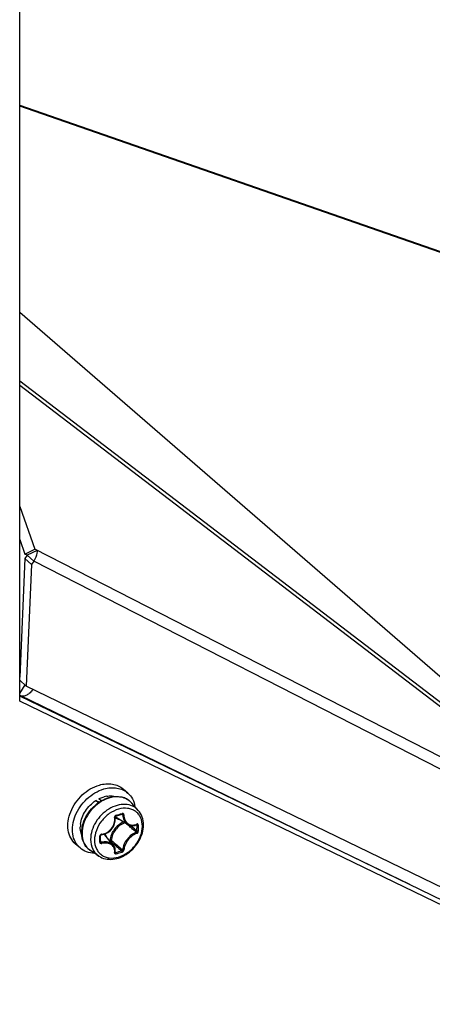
# Model space of a CAD drawing. Header units: millimetres. Extents: x 0 to 420, y 0 to 297.
# Tile 332 of 502: x 324.28 to 328.82, y 169.18 to 180.01. Entities that reach past the tile are written whole.
import ezdxf

# ---------------------------------------------------------------- set-up
doc = ezdxf.new("R2010")
doc.units = ezdxf.units.MM
doc.header["$LTSCALE"] = 23.1
doc.layers.get('0').update_dxf_attribs({"linetype": 'CONTINUOUS'})

msp = doc.modelspace()

# ---------------------------------------------------------------- linework, layer by layer
at = {"color": 7, "linetype": 'CONTINUOUS'}
for p, q in [((324.278, 172.51), (324.278, 206.404)), ((324.278, 179.065), (335.065, 175.315)), ((335.084, 175.299), (324.278, 179.055)), ((331.56, 170.479), (324.278, 176.785)), ((324.278, 176.035), (330.75, 171.09)), ((330.63, 171.13), (324.278, 175.983)), ((324.278, 174.653), (324.445, 174.182)), ((324.335, 174.129), (324.445, 174.182)), ((324.469, 174.17), (324.359, 174.116)), ((324.433, 174.051), (324.359, 174.116)), ((330.616, 171.025), (324.445, 174.182)), ((324.408, 174.014), (324.335, 174.079)), ((324.408, 174.014), (324.35, 172.678)), ((324.433, 174.051), (324.408, 174.014)), ((331.621, 170.374), (324.433, 174.051)), ((324.278, 172.742), (324.35, 172.678)), ((324.278, 172.596), (324.337, 172.69)), ((331.013, 169.445), (324.35, 172.678)), ((328.57, 170.494), (324.278, 172.568)), ((347.717, 161.183), (324.278, 172.51)), ((330.872, 169.377), (324.284, 172.573)), ((325.466, 171.501), (325.416, 171.545)), ((325.115, 171.418), (325.154, 171.402)), ((325.143, 171.394), (325.115, 171.418)), ((325.173, 171.414), (325.147, 171.436)), ((325.583, 171.31), (325.511, 171.391)), ((325.326, 171.179), (325.328, 171.194)), ((325.327, 171.24), (325.328, 171.241)), ((325.327, 171.238), (325.327, 171.24)), ((325.327, 171.237), (325.327, 171.238)), ((325.329, 171.224), (325.327, 171.237)), ((325.328, 171.241), (325.329, 171.243)), ((325.328, 171.194), (325.329, 171.209)), ((325.329, 171.244), (325.33, 171.246)), ((325.329, 171.243), (325.329, 171.244)), ((325.329, 171.209), (325.329, 171.224)), ((325.33, 171.246), (325.331, 171.247)), ((325.331, 171.247), (325.333, 171.248)), ((325.333, 171.248), (325.334, 171.249)), ((325.334, 171.249), (325.335, 171.249)), ((325.335, 171.249), (325.336, 171.25)), ((325.336, 171.25), (325.345, 171.252)), ((325.463, 171.155), (325.338, 171.233)), ((325.345, 171.252), (325.357, 171.255)), ((325.357, 171.255), (325.369, 171.259)), ((325.369, 171.259), (325.381, 171.262)), ((325.381, 171.262), (325.393, 171.266)), ((325.393, 171.266), (325.402, 171.269)), ((325.399, 171.268), (325.411, 171.261)), ((325.402, 171.269), (325.403, 171.269)), ((325.403, 171.269), (325.402, 171.269)), ((325.403, 171.269), (325.404, 171.269)), ((325.404, 171.269), (325.405, 171.269)), ((325.405, 171.269), (325.406, 171.269)), ((325.406, 171.269), (325.406, 171.269)), ((325.247, 171.067), (325.26, 171.076)), ((325.26, 171.076), (325.272, 171.086)), ((325.272, 171.086), (325.283, 171.097)), ((325.283, 171.097), (325.293, 171.109)), ((325.293, 171.109), (325.302, 171.122)), ((325.302, 171.122), (325.31, 171.135)), ((325.31, 171.135), (325.316, 171.149)), ((325.316, 171.149), (325.322, 171.164)), ((325.322, 171.164), (325.326, 171.179)), ((325.457, 171.16), (325.463, 171.155)), ((325.463, 171.155), (325.47, 171.152)), ((325.47, 171.152), (325.48, 171.147)), ((325.48, 171.147), (325.49, 171.144)), ((325.49, 171.144), (325.5, 171.142)), ((325.498, 171.143), (325.512, 171.131)), ((325.5, 171.142), (325.511, 171.142)), ((325.511, 171.142), (325.522, 171.142)), ((325.522, 171.142), (325.533, 171.143)), ((325.533, 171.143), (325.545, 171.146)), ((325.545, 171.146), (325.556, 171.15)), ((325.556, 171.15), (325.564, 171.154)), ((325.562, 171.153), (325.568, 171.149)), ((325.564, 171.154), (325.565, 171.155)), ((325.565, 171.155), (325.566, 171.155)), ((325.566, 171.155), (325.566, 171.155)), ((325.166, 171.032), (325.167, 171.034)), ((325.166, 171.031), (325.166, 171.032)), ((325.166, 171.021), (325.166, 171.031)), ((325.167, 171.008), (325.166, 171.021)), ((325.166, 170.981), (325.167, 170.994)), ((325.166, 170.965), (325.166, 170.981)), ((325.166, 170.972), (325.176, 170.959)), ((325.166, 170.965), (325.166, 170.965)), ((325.166, 170.964), (325.166, 170.965)), ((325.167, 170.963), (325.166, 170.964)), ((325.167, 171.034), (325.168, 171.036)), ((325.167, 170.994), (325.167, 171.008)), ((325.167, 170.962), (325.167, 170.963)), ((325.168, 171.036), (325.169, 171.037)), ((325.169, 171.037), (325.17, 171.039)), ((325.17, 171.039), (325.171, 171.04)), ((325.171, 171.04), (325.173, 171.041)), ((325.173, 171.041), (325.175, 171.042)), ((325.175, 171.042), (325.176, 171.042)), ((325.176, 171.042), (325.177, 171.042)), ((325.177, 171.042), (325.189, 171.044)), ((325.189, 171.044), (325.204, 171.048)), ((325.204, 171.048), (325.219, 171.053)), ((325.308, 170.928), (325.214, 171.041)), ((325.219, 171.053), (325.233, 171.06)), ((325.233, 171.06), (325.247, 171.067)), ((325.273, 170.981), (325.265, 170.979)), ((325.278, 170.969), (325.275, 170.968)), ((324.942, 170.897), (324.892, 170.94)), ((325.148, 170.808), (325.058, 170.868)), ((325.314, 170.921), (325.308, 170.928)), ((325.319, 170.912), (325.314, 170.921)), ((325.324, 170.902), (325.319, 170.912)), ((325.327, 170.891), (325.324, 170.902)), ((325.329, 170.881), (325.327, 170.891)), ((325.327, 170.849), (325.329, 170.858)), ((325.328, 170.855), (325.334, 170.847)), ((325.329, 170.869), (325.329, 170.881)), ((325.329, 170.858), (325.329, 170.869)), ((325.327, 170.848), (325.327, 170.849)), ((325.327, 170.848), (325.327, 170.848))]:
    msp.add_line(p, q, dxfattribs=at)
at = {"color": 3, "linetype": 'CONTINUOUS'}
for p, q in [((324.278, 174.29), (324.335, 174.129)), ((324.359, 174.116), (324.335, 174.129)), ((324.359, 174.116), (324.335, 174.079)), ((324.335, 174.079), (324.278, 172.776))]:
    msp.add_line(p, q, dxfattribs=at)
at = {"color": 7, "linetype": 'CONTINUOUS'}
for centre, radius, start, end in [((324.311, 172.63), 0.0625, 237.8039, 244.0569), ((325.281, 171.194), 0.276, 99.1324, 105.2675), ((325.364, 171.261), 0.196, 50.211, 52.557), ((325.365, 171.261), 0.196, 47.2273, 50.2104), ((325.364, 171.261), 0.197, 41.5302, 47.2187), ((325.393, 171.321), 0.104, 231.028, 232.4183), ((325.393, 171.322), 0.105, 232.4272, 238.2028), ((324.79, 173.28), 2.096, 285.1573, 287.0544), ((325.221, 171.124), 0.276, 172.9431, 179.0207), ((316.36, 160.415), 14.078, 49.4838, 49.7174), ((317.412, 161.644), 12.46, 49.156, 49.4876), ((316.902, 160.934), 13.345, 49.5063, 49.8209), ((325.509, 171.275), 0.128, 294.5694, 296.3793), ((324.024, 171.116), 1.545, 0.0047, 1.24), ((324.092, 171.116), 1.476, 358.7317, 0.0048), ((324.026, 171.115), 1.558, 0.0043, 1.2397), ((324.095, 171.115), 1.489, 358.7319, 0.0051), ((322.903, 170.993), 2.257, 0.0037, 0.857), ((323.015, 170.993), 2.145, 359.1208, 0.0036), ((325.163, 170.965), 0.00278, 350.9893, 359.0937), ((325.182, 171.026), 0.0224, 97.075, 105.672), ((325.134, 170.973), 0.105, 40.0114, 46.1574), ((334.394, 181.69), 14.073, 229.6263, 229.9463), ((333.877, 181.178), 13.334, 229.8909, 230.2448), ((324.952, 172.296), 1.498, 284.7858, 287.4177), ((332.986, 180.015), 11.885, 229.9448, 230.3357), ((332.607, 179.651), 11.348, 230.2437, 230.6438), ((325.33, 170.85), 0.00339, 216.4082, 219.6472), ((324.951, 172.299), 1.516, 284.7881, 287.4102)]:
    msp.add_arc(centre, radius, start, end, dxfattribs=at)
for points, knots in [([(324.469, 174.17), (324.469, 174.16), (324.467, 174.118), (324.45, 174.078), (324.433, 174.051)], [0, 0, 0, 0, 0.235508, 1, 1, 1, 1]), ([(324.423, 172.643), (324.414, 172.629), (324.394, 172.604), (324.358, 172.577), (324.319, 172.564), (324.294, 172.568), (324.284, 172.573)], [0, 0, 0, 0, 0.297801, 0.5663, 0.797235, 1, 1, 1, 1]), ([(324.892, 170.94), (324.871, 170.959), (324.833, 171.007), (324.806, 171.096), (324.807, 171.196), (324.836, 171.299), (324.89, 171.397), (324.986, 171.509), (325.085, 171.569), (325.154, 171.589)], [0, 0, 0, 0, 0.104396, 0.214712, 0.334327, 0.463303, 0.598992, 0.737102, 1, 1, 1, 1]), ([(324.942, 170.897), (324.921, 170.916), (324.883, 170.963), (324.856, 171.053), (324.857, 171.153), (324.886, 171.255), (324.94, 171.353), (325.036, 171.465), (325.135, 171.526), (325.204, 171.546)], [0, 0, 0, 0, 0.104396, 0.214712, 0.334327, 0.463303, 0.598992, 0.737102, 1, 1, 1, 1]), ([(325.154, 171.589), (325.2, 171.602), (325.274, 171.609), (325.362, 171.583), (325.4, 171.559), (325.416, 171.545)], [0, 0, 0, 0, 0.524089, 0.765965, 1, 1, 1, 1]), ([(325.204, 171.546), (325.25, 171.559), (325.324, 171.566), (325.412, 171.539), (325.45, 171.516), (325.466, 171.501)], [0, 0, 0, 0, 0.524089, 0.765965, 1, 1, 1, 1]), ([(324.946, 171.158), (324.953, 171.209), (324.993, 171.311), (325.07, 171.388), (325.115, 171.418)], [0, 0, 0, 0, 0.489346, 1, 1, 1, 1]), ([(324.96, 171.065), (324.96, 171.134), (324.996, 171.24), (325.084, 171.35), (325.142, 171.395), (325.173, 171.414)], [0, 0, 0, 0, 0.484994, 0.744206, 1, 1, 1, 1]), ([(325.178, 171.41), (325.147, 171.391), (325.088, 171.345), (325, 171.234), (324.964, 171.128), (324.964, 171.059)], [0, 0, 0, 0, 0.256449, 0.516507, 1, 1, 1, 1]), ([(325.147, 171.436), (325.152, 171.439), (325.172, 171.448), (325.193, 171.456), (325.208, 171.46)], [0, 0, 0, 0, 0.255242, 1, 1, 1, 1]), ([(325.173, 171.414), (325.182, 171.419), (325.215, 171.436), (325.251, 171.45), (325.278, 171.456)], [0, 0, 0, 0, 0.257132, 1, 1, 1, 1]), ([(325.284, 171.453), (325.275, 171.451), (325.238, 171.441), (325.203, 171.425), (325.178, 171.41)], [0, 0, 0, 0, 0.242244, 1, 1, 1, 1]), ([(325.237, 171.466), (325.245, 171.468), (325.276, 171.471), (325.308, 171.469), (325.33, 171.463)], [0, 0, 0, 0, 0.260904, 1, 1, 1, 1]), ([(325.278, 171.456), (325.3, 171.461), (325.344, 171.466), (325.409, 171.457), (325.466, 171.433), (325.498, 171.406), (325.511, 171.391)], [0, 0, 0, 0, 0.266294, 0.518775, 0.761309, 1, 1, 1, 1]), ([(325.484, 171.417), (325.471, 171.427), (325.442, 171.444), (325.375, 171.464), (325.32, 171.461), (325.284, 171.453)], [0, 0, 0, 0, 0.235668, 0.47873, 1, 1, 1, 1]), ([(325.466, 171.501), (325.487, 171.483), (325.524, 171.437), (325.542, 171.381), (325.546, 171.352)], [0, 0, 0, 0, 0.486811, 1, 1, 1, 1]), ([(325.583, 171.31), (325.566, 171.33), (325.521, 171.363), (325.437, 171.381), (325.346, 171.369), (325.256, 171.328), (325.175, 171.264), (325.092, 171.158), (325.058, 171.057), (325.058, 170.992)], [0, 0, 0, 0, 0.104646, 0.214456, 0.334319, 0.464647, 0.602133, 0.741336, 1, 1, 1, 1]), ([(325.628, 171.136), (325.628, 171.169), (325.619, 171.217), (325.585, 171.271), (325.552, 171.302), (325.511, 171.323), (325.448, 171.339), (325.359, 171.329), (325.259, 171.278), (325.174, 171.196), (325.117, 171.096), (325.101, 171.02), (325.101, 170.984)], [0, 0, 0, 0, 0.116061, 0.170531, 0.224017, 0.278077, 0.33415, 0.455161, 0.589255, 0.730676, 0.870373, 1, 1, 1, 1]), ([(325.64, 171.15), (325.64, 171.18), (325.631, 171.238), (325.602, 171.289), (325.583, 171.31)], [0, 0, 0, 0, 0.512172, 1, 1, 1, 1]), ([(325.18, 171.048), (325.201, 171.051), (325.243, 171.065), (325.292, 171.109), (325.322, 171.167), (325.325, 171.211), (325.322, 171.232)], [0, 0, 0, 0, 0.248621, 0.503909, 0.756865, 1, 1, 1, 1]), ([(325.42, 171.183), (325.379, 171.166), (325.31, 171.108), (325.275, 171.024), (325.273, 170.981)], [0, 0, 0, 0, 0.508297, 1, 1, 1, 1]), ([(325.338, 171.257), (325.333, 171.255), (325.324, 171.248), (325.321, 171.237), (325.322, 171.232)], [0, 0, 0, 0, 0.497502, 1, 1, 1, 1]), ([(325.322, 171.232), (325.323, 171.232), (325.326, 171.233), (325.327, 171.235), (325.327, 171.236)], [0, 0, 0, 0, 0.636699, 1, 1, 1, 1]), ([(325.328, 171.229), (325.331, 171.227), (325.344, 171.22), (325.359, 171.215), (325.37, 171.213)], [0, 0, 0, 0, 0.245657, 1, 1, 1, 1]), ([(325.338, 171.257), (325.338, 171.255), (325.338, 171.253), (325.337, 171.25), (325.336, 171.25)], [0, 0, 0, 0, 0.627461, 1, 1, 1, 1]), ([(325.405, 171.276), (325.405, 171.275), (325.405, 171.273), (325.404, 171.27), (325.403, 171.269)], [0, 0, 0, 0, 0.317821, 1, 1, 1, 1]), ([(325.424, 171.261), (325.424, 171.266), (325.421, 171.273), (325.412, 171.277), (325.407, 171.277), (325.405, 171.276)], [0, 0, 0, 0, 0.506274, 0.74763, 1, 1, 1, 1]), ([(325.411, 171.261), (325.41, 171.262), (325.41, 171.265), (325.408, 171.268), (325.406, 171.269)], [0, 0, 0, 0, 0.26474, 1, 1, 1, 1]), ([(325.411, 171.261), (325.411, 171.24), (325.418, 171.208), (325.441, 171.173), (325.456, 171.16), (325.463, 171.155)], [0, 0, 0, 0, 0.53086, 0.77212, 1, 1, 1, 1]), ([(325.424, 171.261), (325.422, 171.261), (325.417, 171.26), (325.412, 171.261), (325.411, 171.261)], [0, 0, 0, 0, 0.535787, 1, 1, 1, 1]), ([(325.424, 171.261), (325.425, 171.242), (325.432, 171.205), (325.46, 171.168), (325.489, 171.152), (325.522, 171.145), (325.547, 171.151), (325.563, 171.158)], [0, 0, 0, 0, 0.278831, 0.524545, 0.640418, 0.756075, 1, 1, 1, 1]), ([(324.961, 171.037), (324.958, 171.044), (324.948, 171.073), (324.944, 171.105), (324.944, 171.128)], [0, 0, 0, 0, 0.24096, 1, 1, 1, 1]), ([(325.101, 170.984), (325.101, 170.952), (325.11, 170.903), (325.144, 170.85), (325.177, 170.819), (325.218, 170.797), (325.281, 170.782), (325.37, 170.792), (325.47, 170.843), (325.555, 170.924), (325.612, 171.025), (325.628, 171.1), (325.628, 171.136)], [0, 0, 0, 0, 0.116061, 0.170531, 0.224017, 0.278077, 0.33415, 0.455161, 0.589255, 0.730676, 0.870373, 1, 1, 1, 1]), ([(325.148, 170.808), (325.17, 170.794), (325.221, 170.773), (325.305, 170.769), (325.39, 170.791), (325.47, 170.836), (325.54, 170.899), (325.612, 170.999), (325.64, 171.091), (325.64, 171.15)], [0, 0, 0, 0, 0.11099, 0.226939, 0.3499, 0.479569, 0.613404, 0.747536, 1, 1, 1, 1]), ([(325.434, 171.174), (325.394, 171.159), (325.323, 171.104), (325.288, 171.021), (325.286, 170.98)], [0, 0, 0, 0, 0.506537, 1, 1, 1, 1]), ([(325.561, 171.07), (325.562, 171.071), (325.566, 171.074), (325.568, 171.079), (325.568, 171.083)], [0, 0, 0, 0, 0.22923, 1, 1, 1, 1]), ([(325.566, 171.16), (325.566, 171.159), (325.567, 171.157), (325.566, 171.155), (325.564, 171.154)], [0, 0, 0, 0, 0.311988, 1, 1, 1, 1]), ([(325.583, 171.149), (325.583, 171.153), (325.581, 171.16), (325.572, 171.162), (325.568, 171.161), (325.566, 171.16)], [0, 0, 0, 0, 0.501065, 0.7339, 1, 1, 1, 1]), ([(325.568, 171.149), (325.568, 171.15), (325.568, 171.152), (325.567, 171.154), (325.566, 171.155)], [0, 0, 0, 0, 0.299348, 1, 1, 1, 1]), ([(325.566, 171.058), (325.569, 171.059), (325.577, 171.064), (325.583, 171.074), (325.583, 171.082)], [0, 0, 0, 0, 0.23682, 1, 1, 1, 1]), ([(325.583, 171.149), (325.581, 171.148), (325.576, 171.147), (325.57, 171.148), (325.568, 171.149)], [0, 0, 0, 0, 0.519253, 1, 1, 1, 1]), ([(325.583, 171.082), (325.581, 171.081), (325.576, 171.081), (325.57, 171.082), (325.568, 171.083)], [0, 0, 0, 0, 0.514589, 1, 1, 1, 1]), ([(325.058, 170.868), (325.042, 170.878), (325.014, 170.902), (324.972, 170.967), (324.96, 171.026), (324.96, 171.065)], [0, 0, 0, 0, 0.241408, 0.48582, 1, 1, 1, 1]), ([(324.964, 171.059), (324.964, 171.021), (324.975, 170.963), (325.016, 170.901), (325.043, 170.877), (325.058, 170.868)], [0, 0, 0, 0, 0.517981, 0.760912, 1, 1, 1, 1]), ([(325.058, 170.992), (325.058, 170.955), (325.069, 170.9), (325.108, 170.84), (325.134, 170.817), (325.148, 170.808)], [0, 0, 0, 0, 0.517891, 0.760854, 1, 1, 1, 1]), ([(325.176, 171.047), (325.172, 171.046), (325.163, 171.041), (325.159, 171.031), (325.159, 171.027)], [0, 0, 0, 0, 0.515379, 1, 1, 1, 1]), ([(325.159, 171.027), (325.16, 171.027), (325.163, 171.027), (325.166, 171.029), (325.166, 171.031)], [0, 0, 0, 0, 0.337798, 1, 1, 1, 1]), ([(325.159, 170.96), (325.16, 170.96), (325.163, 170.961), (325.166, 170.963), (325.166, 170.964)], [0, 0, 0, 0, 0.320164, 1, 1, 1, 1]), ([(325.167, 170.962), (325.168, 170.961), (325.171, 170.959), (325.174, 170.959), (325.176, 170.959)], [0, 0, 0, 0, 0.481244, 1, 1, 1, 1]), ([(325.308, 170.928), (325.302, 170.936), (325.284, 170.95), (325.252, 170.962), (325.215, 170.966), (325.189, 170.962), (325.176, 170.959)], [0, 0, 0, 0, 0.220991, 0.459498, 0.719842, 1, 1, 1, 1]), ([(325.179, 171.048), (325.179, 171.047), (325.179, 171.045), (325.178, 171.043), (325.177, 171.042)], [0, 0, 0, 0, 0.653706, 1, 1, 1, 1]), ([(325.238, 171.012), (325.237, 171.015), (325.232, 171.03), (325.223, 171.043), (325.216, 171.052)], [0, 0, 0, 0, 0.256486, 1, 1, 1, 1]), ([(325.273, 170.981), (325.275, 170.982), (325.28, 170.982), (325.285, 170.981), (325.286, 170.98)], [0, 0, 0, 0, 0.52676, 1, 1, 1, 1]), ([(325.273, 170.981), (325.273, 170.979), (325.274, 170.975), (325.276, 170.971), (325.278, 170.969)], [0, 0, 0, 0, 0.522055, 1, 1, 1, 1]), ([(325.278, 170.969), (325.281, 170.97), (325.285, 170.974), (325.286, 170.979), (325.286, 170.98)], [0, 0, 0, 0, 0.759447, 1, 1, 1, 1]), ([(325.561, 171.07), (325.542, 171.063), (325.504, 171.041), (325.457, 170.994), (325.423, 170.937), (325.412, 170.896), (325.411, 170.876)], [0, 0, 0, 0, 0.240504, 0.508011, 0.771047, 1, 1, 1, 1]), ([(325.566, 171.058), (325.548, 171.051), (325.512, 171.03), (325.468, 170.985), (325.436, 170.932), (325.425, 170.893), (325.424, 170.874)], [0, 0, 0, 0, 0.240191, 0.508131, 0.771537, 1, 1, 1, 1]), ([(325.566, 171.058), (325.567, 171.061), (325.565, 171.066), (325.562, 171.07), (325.561, 171.07)], [0, 0, 0, 0, 0.765063, 1, 1, 1, 1]), ([(325.101, 170.839), (325.072, 170.839), (325.014, 170.849), (324.963, 170.878), (324.942, 170.897)], [0, 0, 0, 0, 0.513149, 1, 1, 1, 1]), ([(325.159, 170.96), (325.159, 170.958), (325.16, 170.953), (325.167, 170.946), (325.175, 170.945), (325.18, 170.946)], [0, 0, 0, 0, 0.242796, 0.480959, 1, 1, 1, 1]), ([(325.179, 170.946), (325.179, 170.949), (325.179, 170.953), (325.177, 170.957), (325.176, 170.959)], [0, 0, 0, 0, 0.525808, 1, 1, 1, 1]), ([(325.322, 170.845), (325.325, 170.861), (325.324, 170.887), (325.308, 170.915), (325.283, 170.938), (325.238, 170.954), (325.199, 170.951), (325.18, 170.946)], [0, 0, 0, 0, 0.233033, 0.345382, 0.460439, 0.711705, 1, 1, 1, 1]), ([(325.4, 170.866), (325.401, 170.867), (325.406, 170.869), (325.41, 170.873), (325.411, 170.876)], [0, 0, 0, 0, 0.267515, 1, 1, 1, 1]), ([(325.405, 170.852), (325.405, 170.855), (325.404, 170.86), (325.402, 170.865), (325.4, 170.866)], [0, 0, 0, 0, 0.505426, 1, 1, 1, 1]), ([(325.405, 170.852), (325.407, 170.853), (325.416, 170.858), (325.424, 170.867), (325.424, 170.874)], [0, 0, 0, 0, 0.259636, 1, 1, 1, 1]), ([(325.424, 170.874), (325.421, 170.873), (325.415, 170.873), (325.411, 170.876), (325.411, 170.876)], [0, 0, 0, 0, 0.766641, 1, 1, 1, 1]), ([(325.322, 170.845), (325.323, 170.845), (325.325, 170.846), (325.327, 170.847), (325.327, 170.849)], [0, 0, 0, 0, 0.302268, 1, 1, 1, 1]), ([(325.322, 170.845), (325.322, 170.843), (325.322, 170.839), (325.327, 170.832), (325.334, 170.832), (325.338, 170.833)], [0, 0, 0, 0, 0.250804, 0.476639, 1, 1, 1, 1]), ([(325.329, 170.847), (325.329, 170.847), (325.331, 170.846), (325.333, 170.847), (325.334, 170.847)], [0, 0, 0, 0, 0.218072, 1, 1, 1, 1]), ([(325.338, 170.833), (325.338, 170.835), (325.337, 170.841), (325.335, 170.845), (325.334, 170.847)], [0, 0, 0, 0, 0.509293, 1, 1, 1, 1])]:
    msp.add_open_spline(points, degree=3, knots=knots, dxfattribs=at)
msp.add_open_spline([(325.327, 170.848), (325.328, 170.848), (325.328, 170.847), (325.329, 170.847)], degree=3, dxfattribs=at)

doc.saveas('drawing.dxf')
